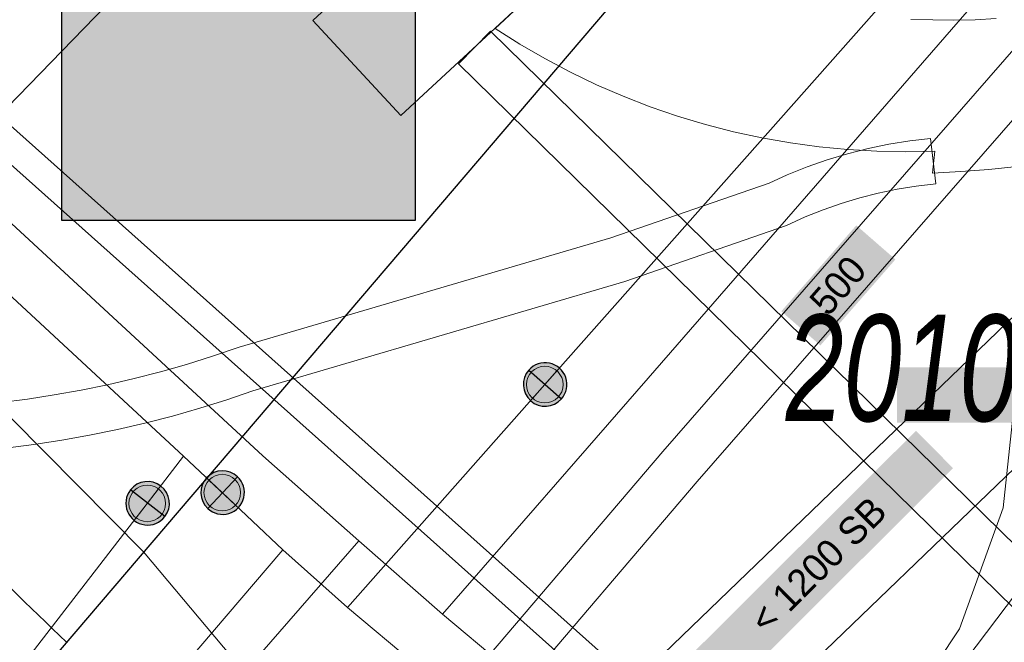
# Model space of a CAD drawing. Header units: metres. Extents: x 2695560 to 2696939, y 1260491 to 1262050.
# Tile 426 of 656: x 2695980.08 to 2695990.82, y 1260994.37 to 1261001.17. Entities that reach past the tile are written whole.
import ezdxf

# ---------------------------------------------------------------- set-up
doc = ezdxf.new("R2010")
doc.units = ezdxf.units.M
doc.linetypes.add('AUSGEZOGEN', pattern=[0])
for name, color, linetype in [('XR$1$AV_Lagefixpunkt-Nr.', 7, 'AUSGEZOGEN'), ('XR$1$AV_Linien (BB)', 7, 'AUSGEZOGEN'), ('XR$1$Liegenschaftsgrenzen', 7, 'AUSGEZOGEN'), ('XR$1$PFWA', 255, 'AUSGEZOGEN'), ('XR$1$WA_LK_Absperrarmatur', 171, 'AUSGEZOGEN')]:
    doc.layers.add(name, color=color, linetype=linetype)
for name, color, linetype, lineweight in [('XR$2$ABW-LinieFlaeche-R-genau', 4, 'AUSGEZOGEN', 18), ('XR$2$ELE-Flaeche-oberirdisch', 1, 'AUSGEZOGEN', 18), ('XR$2$ELE-LinieFlaeche-genau', 1, 'AUSGEZOGEN', 18), ('XR$2$GAS-Linie-genau', 12, 'AUSGEZOGEN', 18), ('XR$2$GAS-LinieFlaeche-genau', 12, 'AUSGEZOGEN', 18), ('XR$2$KOM-Linie-U-genau', 91, 'AUSGEZOGEN', 18), ('XR$2$WAS-Linie-genau', 5, 'AUSGEZOGEN', 18), ('XR$2$WAS-LinieFlaeche-genau', 5, 'AUSGEZOGEN', 18), ('XR$2$WAS-Punkt', 5, 'AUSGEZOGEN', 18), ('XR$2$WEI-Text', 59, 'AUSGEZOGEN', 18)]:
    doc.layers.add(name, color=color, linetype=linetype, lineweight=lineweight)
doc.styles.add('ARIAL', font='arial.ttf')
doc.styles.add('TXT', font='txt')

# ---------------------------------------------------------------- blocks, each defined once
blk = doc.blocks.new('COMPLEXOBJECT_640')
at = {"layer": 'XR$1$AV_Linien (BB)', "color": 7, "linetype": 'AUSGEZOGEN', "transparency": 33554687}
blk.add_arc((6121.238, 11141.471), 204.054, 225.09596, 226.04944, dxfattribs=at)
blk = doc.blocks.new('BWA965')
at = {"layer": 'XR$1$PFWA', "transparency": 33554687}
blk.add_hatch(color=7, dxfattribs=at).paths.add_polyline_path([(0, 0.5), (-0.051, 0.497), (-0.101, 0.49), (-0.15, 0.477), (-0.197, 0.459), (-0.243, 0.437), (-0.286, 0.41), (-0.326, 0.379), (-0.362, 0.344), (-0.395, 0.306), (-0.424, 0.264), (-0.449, 0.22), (-0.469, 0.174), (-0.484, 0.125), (-0.494, 0.076), (-0.499, 0.025), (-0.499, -0.025), (-0.494, -0.076), (-0.484, -0.125), (-0.469, -0.174), (-0.449, -0.22), (-0.424, -0.264), (-0.395, -0.306), (-0.362, -0.344), (-0.326, -0.379), (-0.286, -0.41), (-0.243, -0.437), (-0.197, -0.459), (-0.15, -0.477), (-0.101, -0.49), (-0.051, -0.497), (0, -0.5), (0.051, -0.497), (0.101, -0.49), (0.15, -0.477), (0.197, -0.459), (0.243, -0.437), (0.286, -0.41), (0.326, -0.379), (0.362, -0.344), (0.395, -0.306), (0.424, -0.264), (0.449, -0.22), (0.469, -0.174), (0.484, -0.125), (0.494, -0.076), (0.499, -0.025), (0.499, 0.025), (0.494, 0.076), (0.484, 0.125), (0.469, 0.174), (0.449, 0.22), (0.424, 0.264), (0.395, 0.306), (0.362, 0.344), (0.326, 0.379), (0.286, 0.41), (0.243, 0.437), (0.197, 0.459), (0.15, 0.477), (0.101, 0.49), (0.051, 0.497)])
at = {"transparency": 33554687}
blk.add_line((0, 0.5), (0, -0.5), dxfattribs=at)
for start, end in [(90, 270), (270, 90)]:
    blk.add_arc((0, 0), 0.5, start, end, dxfattribs=at)
blk = doc.blocks.new('WAS-ABSPERRORGAN')
at = {"layer": 'XR$2$WAS-Punkt', "linetype": 'AUSGEZOGEN', "transparency": 33554687}
for p, q in [((0, 200, 2500), (0, -200, 2500)), ((0, 0), (0, 0))]:
    blk.add_line(p, q, dxfattribs=at)
blk.add_circle((0, 0, 502500), 200, dxfattribs=at)

msp = doc.modelspace()

# ---------------------------------------------------------------- hatches: boundary and pattern name
at = {"transparency": 33554687}
for points in [[(2695980.536, 1261002.878), (2695980.536, 1260998.976), (2695984.391, 1260998.976), (2695984.391, 1261002.878)], [(2695988.39, 1260997.986), (2695988.817, 1260997.614), (2695989.636, 1260998.552), (2695989.209, 1260998.924)], [(2695989.654, 1260997.374), (2695989.654, 1260996.771), (2695993.494, 1260996.771), (2695993.494, 1260997.374)], [(2695987.326, 1260994.158), (2695987.732, 1260993.75), (2695990.266, 1260996.274), (2695989.86, 1260996.682)]]:
    msp.add_hatch(color=7, dxfattribs=at).paths.add_polyline_path(points)

# ---------------------------------------------------------------- linework, layer by layer
at = {"color": 24, "lineweight": -3, "transparency": 33554687}
msp.add_lwpolyline([(2695980.536, 1261002.878), (2695984.391, 1261002.878), (2695984.391, 1260998.976), (2695980.536, 1260998.976), (2695980.536, 1261002.878)], close=True, dxfattribs=at)
at = {"layer": 'XR$1$Liegenschaftsgrenzen', "color": 7, "linetype": 'AUSGEZOGEN', "transparency": 33554687}
msp.add_lwpolyline([(2695976.557, 1260989.658), (2695990.76, 1261006.28), (2695989.07, 1261007.99)], dxfattribs=at)
at = {"layer": 'XR$2$ABW-LinieFlaeche-R-genau', "linetype": 'AUSGEZOGEN', "transparency": 33554687}
msp.add_lwpolyline([(2695993.1, 1260998.359), (2695986.316, 1260991.824), (2695985.484, 1260992.688), (2695992.268, 1260999.223), (2695993.1, 1260998.359)], close=True, dxfattribs=at)
at = {"layer": 'XR$2$ELE-Flaeche-oberirdisch', "transparency": 33554687}
msp.add_lwpolyline([(2695983.276, 1261001.158), (2695984.236, 1261000.122), (2695986.541, 1261002.259), (2695985.534, 1261003.252), (2695983.276, 1261001.158)], close=True, dxfattribs=at)
for points in [[(2695986.358, 1261002.09), (2695985.268, 1261001.072), (2695985.535, 1261000.902), (2695985.809, 1261000.743), (2695986.088, 1261000.595), (2695986.373, 1261000.458), (2695986.664, 1261000.332), (2695986.959, 1261000.218), (2695987.258, 1261000.115), (2695987.561, 1261000.024), (2695987.868, 1260999.945), (2695988.177, 1260999.878), (2695988.489, 1260999.823), (2695988.802, 1260999.781), (2695989.117, 1260999.751), (2695989.433, 1260999.733), (2695989.75, 1260999.728), (2695990.066, 1260999.735), (2695990.041, 1260999.495), (2695990.349, 1260999.511), (2695990.657, 1260999.534), (2695990.965, 1260999.565)], [(2695990.736, 1261001.183), (2695990.506, 1261001.168), (2695990.275, 1261001.163), (2695990.045, 1261001.166), (2695989.805, 1261001.172)]]:
    msp.add_lwpolyline(points, dxfattribs=at)
at = {"layer": 'XR$2$ELE-LinieFlaeche-genau', "linetype": 'AUSGEZOGEN', "transparency": 33554687}
for points in [[(2695996.624, 1260989.001), (2695996.776, 1260989.251), (2695995.676, 1260990.08), (2695992.408, 1260993.3), (2695984.865, 1261000.686), (2695985.215, 1261001.044), (2695992.758, 1260993.656), (2695996.004, 1260990.46), (2695997.438, 1260989.377), (2695997.05, 1260988.741), (2695996.624, 1260989.001)], [(2695985.091, 1260988.688), (2695987.75, 1260991.205), (2695989.76, 1260993.332), (2695993.238, 1260997.928), (2695993.636, 1260997.626), (2695990.142, 1260993.008), (2695988.104, 1260990.851), (2695985.435, 1260988.324), (2695985.091, 1260988.688)]]:
    msp.add_lwpolyline(points, close=True, dxfattribs=at)
msp.add_lwpolyline([(2695979.866, 1260996.989), (2695980.16, 1260997.028), (2695980.453, 1260997.073), (2695980.745, 1260997.125), (2695981.035, 1260997.184), (2695981.325, 1260997.252), (2695981.613, 1260997.325), (2695981.897, 1260997.406), (2695982.18, 1260997.496), (2695982.47, 1260997.593), (2695986.529, 1260998.789), (2695988.259, 1260999.386), (2695988.455, 1260999.476), (2695988.671, 1260999.562), (2695988.889, 1260999.639), (2695989.112, 1260999.706), (2695989.337, 1260999.763), (2695989.565, 1260999.81), (2695989.794, 1260999.847), (2695990.02, 1260999.872), (2695990.076, 1260999.376), (2695990.076, 1260999.376), (2695989.862, 1260999.351), (2695989.655, 1260999.318), (2695989.449, 1260999.275), (2695989.246, 1260999.224), (2695989.045, 1260999.163), (2695988.847, 1260999.094), (2695988.651, 1260999.016), (2695988.445, 1260998.922), (2695986.681, 1260998.313), (2695982.62, 1260997.117), (2695982.336, 1260997.02), (2695982.041, 1260996.928), (2695981.743, 1260996.843), (2695981.443, 1260996.766), (2695981.143, 1260996.696), (2695980.839, 1260996.633), (2695980.535, 1260996.579), (2695980.23, 1260996.532), (2695979.922, 1260996.493)], dxfattribs=at)
at = {"layer": 'XR$2$GAS-Linie-genau', "linetype": 'AUSGEZOGEN', "transparency": 33554687}
for p, q in [((2695983.776, 1260995.483), (2695984.693, 1260994.681)), ((2695984.693, 1260994.681), (2695991.705, 1260988.817))]:
    msp.add_line(p, q, dxfattribs=at)
for points in [[(2695966.505, 1261012.273), (2695975.908, 1261002.869), (2695979.164, 1260999.702), (2695982.731, 1260996.408), (2695983.776, 1260995.483)], [(2695995.948, 1261007.611), (2695986.936, 1260997.256), (2695984.693, 1260994.681)], [(2695983.776, 1260995.483), (2695978.724, 1260989.686), (2695978.824, 1260987.602), (2695978.197, 1260986.849)]]:
    msp.add_lwpolyline(points, dxfattribs=at)
at = {"layer": 'XR$2$GAS-LinieFlaeche-genau', "linetype": 'AUSGEZOGEN', "transparency": 33554687}
msp.add_lwpolyline([(2695863.004, 1261118.343), (2695913.515, 1261067.02), (2695976.142, 1261003.761), (2695979.686, 1261000.269), (2695986.739, 1260993.979), (2695992.085, 1260989.452), (2695991.881, 1260989.212), (2695986.533, 1260993.741), (2695979.47, 1261000.039), (2695975.92, 1261003.539), (2695913.291, 1261066.798), (2695862.78, 1261118.123), (2695863.004, 1261118.343)], close=True, dxfattribs=at)
at = {"layer": 'XR$2$KOM-Linie-U-genau', "linetype": 'AUSGEZOGEN', "transparency": 33554687}
for points in [[(2695950.333, 1261026.721), (2695951.215, 1261025.865), (2695981.427, 1260995.361), (2695985.493, 1260990.519)], [(2696005.356, 1261016.195), (2695993.326, 1261002.209), (2695992.593, 1261001.513), (2695991.853, 1261000.527), (2695991.235, 1260999.228), (2695990.948, 1260998.107), (2695990.951, 1260997.135), (2695990.813, 1260995.843), (2695990.337, 1260994.522), (2695989.596, 1260993.409), (2695988.821, 1260992.456), (2695988.478, 1260991.945)], [(2695988.674, 1261009.155), (2695988.454, 1261008.981), (2695988.295, 1261008.821), (2695978.746, 1260998.984)]]:
    msp.add_lwpolyline(points, dxfattribs=at)
at = {"layer": 'XR$2$WAS-Linie-genau', "linetype": 'AUSGEZOGEN', "transparency": 33554687}
for p, q in [((2695985.808, 1260997.186), (2695996.384, 1261009.124)), ((2695983.653, 1260994.753), (2695985.808, 1260997.186)), ((2695981.865, 1260996.405), (2695981.468, 1260995.89)), ((2695981.865, 1260996.405), (2695982.287, 1260996.007)), ((2695982.287, 1260996.007), (2695982.949, 1260995.382)), ((2695981.468, 1260995.89), (2695977.976, 1260991.367)), ((2695982.949, 1260995.382), (2695979.8, 1260991.709)), ((2695982.949, 1260995.382), (2695983.653, 1260994.753)), ((2695983.653, 1260994.753), (2695985.968, 1260992.829))]:
    msp.add_line(p, q, dxfattribs=at)
msp.add_lwpolyline([(2695930.779, 1261047.545), (2695945.551, 1261032.659), (2695973.352, 1261004.59), (2695977.573, 1261000.38), (2695981.865, 1260996.405)], dxfattribs=at)
at = {"layer": 'XR$2$WAS-LinieFlaeche-genau', "linetype": 'AUSGEZOGEN', "transparency": 33554687}
msp.add_lwpolyline([(2695985.014, 1260994.016), (2695987.095, 1260996.455), (2695995.013, 1261005.528), (2695995.576, 1261006.189), (2695995.956, 1261005.865), (2695995.391, 1261005.202), (2695987.473, 1260996.129), (2695985.394, 1260993.692), (2695985.014, 1260994.016)], close=True, dxfattribs=at)

# ---------------------------------------------------------------- block references
at = {"layer": 'XR$1$AV_Linien (BB)', "color": 7, "linetype": 'AUSGEZOGEN', "lineweight": -3, "transparency": 33554687}
msp.add_blockref('COMPLEXOBJECT_640', (2690000.97, 1249999.81), dxfattribs=at)
at = {"layer": 'XR$1$WA_LK_Absperrarmatur', "color": 171, "linetype": 'AUSGEZOGEN', "lineweight": -3, "transparency": 33554687, "yscale": 0.475528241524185}
for p, xscale, rotation in [((2695985.812, 1260997.187), 0.475528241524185, 48.46286767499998), ((2695982.291, 1260996.008), 0.475528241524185, 316.6583135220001), ((2695981.472, 1260995.891), 0.4755282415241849, 232.334253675)]:
    msp.add_blockref('BWA965', p, dxfattribs=dict(at, xscale=xscale, rotation=rotation))
at = {"layer": 'XR$2$WAS-Punkt', "color": 5, "linetype": 'AUSGEZOGEN', "lineweight": 18, "transparency": 33554687, "xscale": 0.001, "yscale": 0.001, "zscale": 0.001}
for p, rotation in [((2695985.808, 1260997.186), 318.5), ((2695982.287, 1260996.007), 226.7), ((2695981.468, 1260995.89), 142.4)]:
    msp.add_blockref('WAS-ABSPERRORGAN', p, dxfattribs=dict(at, rotation=rotation))

# ---------------------------------------------------------------- texts
at = {"layer": 'XR$1$AV_Lagefixpunkt-Nr.', "color": 7, "transparency": 33554687, "insert": (2695993.494, 1260996.771), "char_height": 1.1621, "width": 5.49745, "attachment_point": 9, "style": 'ARIAL'}
msp.add_mtext('\\A1;{\\fArial|i1|b0;\\H1.162102;\\W0.700000;\\C7;20104107}\\P', dxfattribs=at)
at = {"layer": 'XR$2$WEI-Text', "transparency": 33554687, "char_height": 0.3, "attachment_point": 5, "style": 'TXT'}
for s, insert, width, rotation in [('\\W1.00;500', (2695989.009, 1260998.268), 0.9119, 48.9), ('\\W1.00;<\\~1200\\~SB', (2695988.792, 1260995.215), 2.62619, 44.9)]:
    msp.add_mtext(s, dxfattribs=dict(at, insert=insert, width=width, rotation=rotation))

doc.saveas('drawing.dxf')
